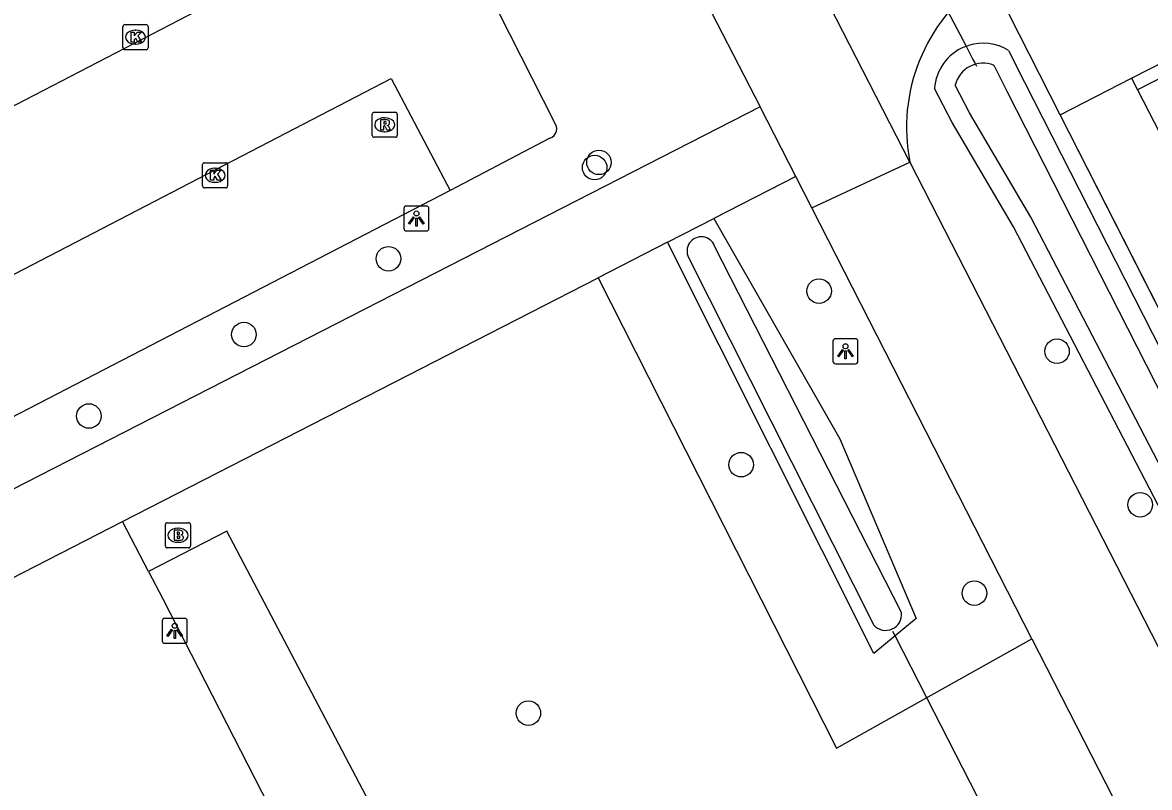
# Model space of a CAD drawing. Extents: x 158838 to 160074, y 386376 to 387776.
# Drawn here: x 159419.8 to 159464.76, y 387209.3 to 387239.81 of the extents above; entities that cross this region are included whole.
import ezdxf

# ---------------------------------------------------------------- set-up
doc = ezdxf.new("R2010")
doc.units = 0
for name, color, linetype in [('IMGEO_Berm_groen', 7, 'Continuous'), ('IMGEO_Boom', 7, 'Continuous'), ('IMGEO_Brandkraan', 7, 'Continuous'), ('IMGEO_Duiker', 7, 'Continuous'), ('IMGEO_Fietspad_gesloten', 7, 'Continuous'), ('IMGEO_Groenvoorziening', 7, 'Continuous'), ('IMGEO_Hek', 7, 'Continuous'), ('IMGEO_Kolk', 7, 'Continuous'), ('IMGEO_Lichtpunt', 7, 'Continuous'), ('IMGEO_Parkeervlak_gesloten', 7, 'Continuous'), ('IMGEO_Rijbaan_lokaal_open', 7, 'Continuous'), ('IMGEO_Rioolput', 7, 'Continuous'), ('IMGEO_Voetpad_open', 7, 'Continuous'), ('IMGEO_Waterloop', 7, 'Continuous')]:
    doc.layers.add(name, color=color, linetype=linetype)

msp = doc.modelspace()

# ---------------------------------------------------------------- linework, layer by layer
at = {"layer": 'IMGEO_Berm_groen'}
for points in [[(159461.195, 387236.129), (159458.733, 387240.98), (159458.398, 387241.635)], [(159457.377, 387238.837), (159457.439, 387238.86), (159457.533, 387238.894)], [(159459.132, 387238.697), (159459.774, 387237.434), (159478.716, 387200.221), (159478.862, 387199.714)], [(159477.471, 387198.494), (159476.579, 387198.658), (159476.309, 387198.987), (159459.331, 387231.66), (159456.886, 387235.815), (159456.184, 387237.171)], [(159469.447, 387219.947), (159469.433, 387219.94), (159461.195, 387236.129)], [(159447.38, 387231.991), (159452.411, 387223.206), (159455.449, 387216.037), (159454.611, 387215.341), (159453.761, 387214.637), (159445.531, 387231.043)], [(159442.764, 387229.626), (159452.276, 387210.861), (159460.069, 387215.225)]]:
    msp.add_lwpolyline(points, dxfattribs=at)
for centre, radius, start, end in [((159458.116, 387237.04), 1.943, 58.4865, 107.4664), ((159458.116, 387237.048), 1.936, 112.4441, 176.344)]:
    msp.add_arc(centre, radius, start, end, dxfattribs=at)
at = {"layer": 'IMGEO_Boom'}
for centre in [(159442.625, 387234.024), (159442.797, 387234.23), (159434.401, 387230.386), (159451.577, 387229.095), (159428.632, 387227.364), (159461.068, 387226.697), (159422.45, 387224.113), (159448.468, 387222.172), (159464.386, 387220.573), (159457.774, 387217.047), (159439.98, 387212.261)]:
    msp.add_circle(centre, 0.489, dxfattribs=at)
at = {"layer": 'IMGEO_Brandkraan'}
for p, q in [((159425.502, 387218.928), (159425.502, 387219.78)), ((159425.577, 387219.854), (159426.429, 387219.854)), ((159426.503, 387219.78), (159426.503, 387218.928)), ((159425.99, 387219.634), (159426.015, 387219.634)), ((159426.429, 387218.854), (159425.577, 387218.854)), ((159426.013, 387219.074), (159425.988, 387219.074))]:
    msp.add_line(p, q, dxfattribs=at)
for points in [[(159425.502, 387218.928), (159425.502, 387219.78)], [(159425.577, 387219.854), (159426.429, 387219.854)], [(159426.503, 387219.78), (159426.503, 387218.928)], [(159425.85, 387219.554), (159425.85, 387219.154), (159426.063, 387219.154)], [(159426.081, 387219.554), (159425.85, 387219.554)], [(159426.029, 387219.473), (159425.975, 387219.473), (159425.975, 387219.397)], [(159425.975, 387219.397), (159426.028, 387219.397)], [(159426.037, 387219.321), (159425.975, 387219.321), (159425.975, 387219.24)], [(159425.975, 387219.24), (159426.037, 387219.24)], [(159426.429, 387218.854), (159425.577, 387218.854)]]:
    msp.add_lwpolyline(points, dxfattribs=at)
for centre, radius, start, end in [((159425.579, 387219.778), 0.0765, 91.552, 178.448), ((159425.579, 387219.778), 0.0765, 91.552, 178.448), ((159426.427, 387219.778), 0.0765, 1.552, 88.448), ((159426.427, 387219.778), 0.0765, 1.552, 88.448), ((159426.03, 387219.435), 0.0379, 267.8285, 90.9355), ((159426.038, 387219.28), 0.0404, 269.8759, 90.5077), ((159426.085, 387219.409), 0.145, 59.4692, 91.5367), ((159426.11, 387219.456), 0.0922, 285.5137, 58.1501), ((159426.115, 387219.264), 0.105, 301.3115, 78.989), ((159425.579, 387218.93), 0.0765, 181.552, 268.448), ((159425.579, 387218.93), 0.0765, 181.552, 268.448), ((159426.069, 387219.405), 0.251, 268.6676, 293.5347), ((159426.427, 387218.93), 0.0765, 271.552, 358.448), ((159426.427, 387218.93), 0.0765, 271.552, 358.448)]:
    msp.add_arc(centre, radius, start, end, dxfattribs=at)
for centre, major_axis, ratio, start_param, end_param in [((159425.989, 387219.354), (-0.387, 0.002), 0.722429, 4.712389, 7.853982), ((159426.014, 387219.354), (-0.39, 0.002), 0.717154, 1.570796, 4.712389)]:
    msp.add_ellipse(centre, major_axis=major_axis, ratio=ratio, start_param=start_param, end_param=end_param, dxfattribs=at)
at = {"layer": 'IMGEO_Duiker'}
for points in [[(159453.23, 387246.876), (159453.29, 387246.76), (159453.36, 387246.627), (159453.552, 387246.261), (159457.439, 387238.86), (159457.715, 387238.333), (159457.785, 387238.2), (159457.857, 387238.063)], [(159459.961, 387204.908), (159459.584, 387205.643), (159459.046, 387206.691), (159455.879, 387212.867), (159454.611, 387215.341), (159454.518, 387215.522)]]:
    msp.add_lwpolyline(points, dxfattribs=at)
at = {"layer": 'IMGEO_Fietspad_gesloten'}
for points in [[(159446.639, 387241.488), (159449.221, 387236.448)], [(159450.647, 387233.664), (159449.221, 387236.448)], [(159451.286, 387232.413), (159455.201, 387234.235)], [(159455.201, 387234.235), (159477.193, 387191.314), (159484.181, 387177.812)], [(159451.286, 387232.413), (159450.647, 387233.664)], [(159460.069, 387215.225), (159451.286, 387232.413)], [(159460.069, 387215.225), (159463.31, 387208.883)]]:
    msp.add_lwpolyline(points, dxfattribs=at)
at = {"layer": 'IMGEO_Groenvoorziening'}
for points in [[(159461.195, 387236.129), (159464.045, 387237.583)], [(159464.282, 387237.123), (159476.71, 387213.011)], [(159439.877, 387196.836), (159427.956, 387219.515), (159424.823, 387217.915)]]:
    msp.add_lwpolyline(points, dxfattribs=at)
at = {"layer": 'IMGEO_Hek'}
for points in [[(159461.195, 387236.129), (159458.733, 387240.98)], [(159480.486, 387198.221), (159461.195, 387236.129)]]:
    msp.add_lwpolyline(points, dxfattribs=at)
at = {"layer": 'IMGEO_Kolk'}
for p, q in [((159423.81, 387238.8), (159423.81, 387239.652)), ((159423.885, 387239.726), (159424.737, 387239.726)), ((159424.298, 387239.506), (159424.323, 387239.506)), ((159424.811, 387239.652), (159424.811, 387238.8)), ((159424.737, 387238.726), (159423.885, 387238.726)), ((159424.321, 387238.946), (159424.296, 387238.946)), ((159426.984, 387233.288), (159426.984, 387234.14)), ((159427.059, 387234.214), (159427.911, 387234.214)), ((159427.985, 387234.14), (159427.985, 387233.288)), ((159427.472, 387233.994), (159427.497, 387233.994)), ((159427.911, 387233.214), (159427.059, 387233.214)), ((159427.495, 387233.434), (159427.47, 387233.434))]:
    msp.add_line(p, q, dxfattribs=at)
for points in [[(159423.81, 387238.8), (159423.81, 387239.652)], [(159423.885, 387239.726), (159424.737, 387239.726)], [(159424.131, 387239.426), (159424.254, 387239.426), (159424.254, 387239.275), (159424.384, 387239.426), (159424.548, 387239.426), (159424.402, 387239.275), (159424.555, 387239.026), (159424.403, 387239.026), (159424.318, 387239.19), (159424.254, 387239.123), (159424.254, 387239.026), (159424.131, 387239.026), (159424.131, 387239.426)], [(159424.811, 387239.652), (159424.811, 387238.8)], [(159424.737, 387238.726), (159423.885, 387238.726)], [(159426.984, 387233.288), (159426.984, 387234.14)], [(159427.059, 387234.214), (159427.911, 387234.214)], [(159427.985, 387234.14), (159427.985, 387233.288)], [(159427.305, 387233.914), (159427.428, 387233.914), (159427.428, 387233.763), (159427.558, 387233.914), (159427.722, 387233.914), (159427.576, 387233.763), (159427.729, 387233.514), (159427.577, 387233.514), (159427.492, 387233.678), (159427.428, 387233.611), (159427.428, 387233.514), (159427.305, 387233.514), (159427.305, 387233.914)], [(159427.911, 387233.214), (159427.059, 387233.214)]]:
    msp.add_lwpolyline(points, dxfattribs=at)
for centre, start, end in [((159423.887, 387239.65), 91.552, 178.448), ((159423.887, 387239.65), 91.552, 178.448), ((159424.735, 387239.65), 1.552, 88.448), ((159424.735, 387239.65), 1.552, 88.448), ((159423.887, 387238.802), 181.552, 268.448), ((159423.887, 387238.802), 181.552, 268.448), ((159424.735, 387238.802), 271.552, 358.448), ((159424.735, 387238.802), 271.552, 358.448), ((159427.061, 387234.138), 91.552, 178.448), ((159427.061, 387234.138), 91.552, 178.448), ((159427.909, 387234.138), 1.552, 88.448), ((159427.909, 387234.138), 1.552, 88.448), ((159427.061, 387233.29), 181.552, 268.448), ((159427.061, 387233.29), 181.552, 268.448), ((159427.909, 387233.29), 271.552, 358.448), ((159427.909, 387233.29), 271.552, 358.448)]:
    msp.add_arc(centre, 0.0765, start, end, dxfattribs=at)
for centre, major_axis, ratio, start_param, end_param in [((159424.297, 387239.226), (-0.387, 0.002), 0.722429, 4.712389, 7.853982), ((159424.322, 387239.226), (-0.39, 0.002), 0.717154, 1.570796, 4.712389), ((159427.471, 387233.714), (-0.387, 0.002), 0.722429, 4.712389, 7.853982), ((159427.496, 387233.714), (-0.39, 0.002), 0.717154, 1.570796, 4.712389)]:
    msp.add_ellipse(centre, major_axis=major_axis, ratio=ratio, start_param=start_param, end_param=end_param, dxfattribs=at)
at = {"layer": 'IMGEO_Lichtpunt'}
for p, q in [((159435.018, 387232.395), (159435.018, 387231.588)), ((159435.018, 387232.395), (159435.018, 387231.588)), ((159435.92, 387232.49), (159435.112, 387232.49)), ((159435.92, 387232.49), (159435.112, 387232.49)), ((159436.014, 387231.588), (159436.014, 387232.395)), ((159436.014, 387231.588), (159436.014, 387232.395)), ((159435.112, 387231.494), (159435.92, 387231.494)), ((159435.112, 387231.494), (159435.92, 387231.494)), ((159452.132, 387227.098), (159452.132, 387226.291)), ((159452.132, 387227.098), (159452.132, 387226.291)), ((159453.034, 387227.193), (159452.226, 387227.193)), ((159453.034, 387227.193), (159452.226, 387227.193)), ((159453.128, 387226.291), (159453.128, 387227.098)), ((159453.128, 387226.291), (159453.128, 387227.098)), ((159452.226, 387226.197), (159453.034, 387226.197)), ((159452.226, 387226.197), (159453.034, 387226.197)), ((159425.376, 387215.947), (159425.376, 387215.14)), ((159425.376, 387215.947), (159425.376, 387215.14)), ((159426.278, 387216.042), (159425.47, 387216.042)), ((159426.278, 387216.042), (159425.47, 387216.042)), ((159426.372, 387215.14), (159426.372, 387215.947)), ((159426.372, 387215.14), (159426.372, 387215.947)), ((159425.47, 387215.046), (159426.278, 387215.046)), ((159425.47, 387215.046), (159426.278, 387215.046))]:
    msp.add_line(p, q, dxfattribs=at)
for points in [[(159435.392, 387232.059), (159435.431, 387232.031), (159435.243, 387231.769), (159435.205, 387231.796), (159435.392, 387232.059)], [(159435.494, 387232.011), (159435.541, 387232.011), (159435.541, 387231.689), (159435.494, 387231.689), (159435.494, 387232.011)], [(159435.604, 387232.031), (159435.642, 387232.058), (159435.829, 387231.796), (159435.79, 387231.768), (159435.604, 387232.031)], [(159452.506, 387226.762), (159452.545, 387226.734), (159452.357, 387226.472), (159452.319, 387226.499), (159452.506, 387226.762)], [(159452.608, 387226.714), (159452.655, 387226.714), (159452.655, 387226.392), (159452.608, 387226.392), (159452.608, 387226.714)], [(159452.718, 387226.734), (159452.756, 387226.761), (159452.943, 387226.499), (159452.904, 387226.471), (159452.718, 387226.734)], [(159425.75, 387215.611), (159425.789, 387215.583), (159425.601, 387215.321), (159425.563, 387215.348), (159425.75, 387215.611)], [(159425.962, 387215.583), (159426, 387215.61), (159426.187, 387215.348), (159426.148, 387215.32), (159425.962, 387215.583)], [(159425.852, 387215.563), (159425.899, 387215.563), (159425.899, 387215.241), (159425.852, 387215.241), (159425.852, 387215.563)]]:
    msp.add_lwpolyline(points, dxfattribs=at)
for centre in [(159435.517, 387232.193), (159452.631, 387226.896), (159425.875, 387215.745)]:
    msp.add_circle(centre, 0.0994, dxfattribs=at)
for centre, start, end in [((159435.112, 387232.395), 90, 180), ((159435.112, 387232.395), 90, 180), ((159435.92, 387232.395), 0, 90), ((159435.92, 387232.395), 0, 90), ((159435.112, 387231.588), 180, 270), ((159435.112, 387231.588), 180, 270), ((159435.92, 387231.588), 270, 0), ((159435.92, 387231.588), 270, 360), ((159452.226, 387227.098), 90, 180), ((159452.226, 387227.098), 90, 180), ((159453.034, 387227.098), 0, 90), ((159453.034, 387227.098), 0, 90), ((159452.226, 387226.291), 180, 270), ((159452.226, 387226.291), 180, 270), ((159453.034, 387226.291), 270, 0), ((159453.034, 387226.291), 270, 360), ((159425.47, 387215.947), 90, 180), ((159425.47, 387215.947), 90, 180), ((159426.278, 387215.947), 0, 90), ((159426.278, 387215.947), 0, 90), ((159425.47, 387215.14), 180, 270), ((159425.47, 387215.14), 180, 270), ((159426.278, 387215.14), 270, 0), ((159426.278, 387215.14), 270, 360)]:
    msp.add_arc(centre, 0.0946, start, end, dxfattribs=at)
at = {"layer": 'IMGEO_Parkeervlak_gesloten'}
msp.add_lwpolyline([(159436.865, 387233.115), (159391.655, 387209.709)], dxfattribs=at)
at = {"layer": 'IMGEO_Rijbaan_lokaal_open'}
for points in [[(159379.443, 387226.987), (159427.044, 387251.329), (159431.773, 387242.886), (159384.001, 387218.116)], [(159455.201, 387234.235), (159449.038, 387246.263)], [(159438.783, 387240.224), (159441.01, 387235.841)], [(159386.66, 387212.756), (159434.505, 387237.57), (159436.865, 387233.115)], [(159440.835, 387235.194), (159436.865, 387233.115)]]:
    msp.add_lwpolyline(points, dxfattribs=at)
for centre, radius, start, end in [((159462.187, 387235.629), 7.123, 124.7147, 191.2824), ((159440.723, 387235.572), 0.394, 286.5672, 43.1625)]:
    msp.add_arc(centre, radius, start, end, dxfattribs=at)
at = {"layer": 'IMGEO_Rioolput'}
for p, q in [((159433.75, 387235.304), (159433.75, 387236.156)), ((159433.825, 387236.23), (159434.677, 387236.23)), ((159434.238, 387236.01), (159434.263, 387236.01)), ((159434.751, 387236.156), (159434.751, 387235.304)), ((159434.261, 387235.45), (159434.236, 387235.45)), ((159434.677, 387235.23), (159433.825, 387235.23))]:
    msp.add_line(p, q, dxfattribs=at)
for points in [[(159433.75, 387235.304), (159433.75, 387236.156)], [(159433.825, 387236.23), (159434.677, 387236.23)], [(159434.339, 387235.928), (159434.087, 387235.93), (159434.087, 387235.53)], [(159434.265, 387235.849), (159434.211, 387235.849), (159434.211, 387235.768)], [(159434.751, 387236.156), (159434.751, 387235.304)], [(159434.087, 387235.53), (159434.211, 387235.53), (159434.211, 387235.692), (159434.222, 387235.692)], [(159434.211, 387235.768), (159434.263, 387235.768)], [(159434.269, 387235.663), (159434.34, 387235.53), (159434.48, 387235.53), (159434.415, 387235.656)], [(159434.677, 387235.23), (159433.825, 387235.23)]]:
    msp.add_lwpolyline(points, dxfattribs=at)
for centre, radius, start, end in [((159433.827, 387236.154), 0.0765, 91.552, 178.448), ((159433.827, 387236.154), 0.0765, 91.552, 178.448), ((159434.271, 387235.753), 0.0964, 77.0061, 93.1865), ((159434.285, 387235.81), 0.0378, 276.6634, 79.6772), ((159434.338, 387235.818), 0.109, 350.3612, 89.416), ((159434.675, 387236.154), 0.0765, 1.552, 88.448), ((159434.675, 387236.154), 0.0765, 1.552, 88.448), ((159434.221, 387235.639), 0.0533, 26.0293, 88.6989), ((159434.247, 387235.957), 0.19, 274.7715, 282.9687), ((159434.336, 387235.818), 0.112, 277.5842, 350.9817), ((159434.32, 387235.603), 0.108, 29.5134, 73.7905), ((159433.827, 387235.306), 0.0765, 181.552, 268.448), ((159433.827, 387235.306), 0.0765, 181.552, 268.448), ((159434.675, 387235.306), 0.0765, 271.552, 358.448), ((159434.675, 387235.306), 0.0765, 271.552, 358.448)]:
    msp.add_arc(centre, radius, start, end, dxfattribs=at)
for centre, major_axis, ratio, start_param, end_param in [((159434.237, 387235.73), (-0.387, 0.002), 0.722429, 4.712389, 7.853982), ((159434.262, 387235.73), (-0.39, 0.002), 0.717154, 1.570796, 4.712389)]:
    msp.add_ellipse(centre, major_axis=major_axis, ratio=ratio, start_param=start_param, end_param=end_param, dxfattribs=at)
at = {"layer": 'IMGEO_Voetpad_open'}
for points in [[(159464.045, 387237.583), (159483.205, 387247.359)], [(159483.441, 387246.899), (159464.282, 387237.123)], [(159464.045, 387237.583), (159464.282, 387237.123)], [(159449.221, 387236.448), (159390.06, 387206.173)], [(159450.647, 387233.664), (159447.38, 387231.991)], [(159445.531, 387231.043), (159447.38, 387231.991)], [(159445.531, 387231.043), (159442.764, 387229.626)], [(159423.79, 387219.904), (159442.764, 387229.626)], [(159407.952, 387211.785), (159423.79, 387219.904)], [(159424.823, 387217.915), (159423.79, 387219.904)], [(159424.823, 387217.915), (159425.394, 387216.814), (159436.117, 387195.89)]]:
    msp.add_lwpolyline(points, dxfattribs=at)
at = {"layer": 'IMGEO_Waterloop'}
for points in [[(159458.54, 387238.104), (159458.542, 387238.103), (159459.065, 387237.074), (159477.973, 387199.928), (159478.046, 387199.673)], [(159477.984, 387199.52), (159477.405, 387199.315), (159477.009, 387199.388), (159476.977, 387199.427), (159460.027, 387232.045), (159457.582, 387236.2), (159457.009, 387237.308)], [(159454.866, 387216.269), (159447.407, 387230.891)], [(159446.374, 387230.431), (159453.755, 387215.775)]]:
    msp.add_lwpolyline(points, dxfattribs=at)
for centre, radius, start, end in [((159458.115, 387237.052), 1.135, 67.998, 166.9438), ((159446.876, 387230.693), 0.567, 20.4144, 207.5929), ((159454.231, 387216.201), 0.639, 221.8025, 6.1416)]:
    msp.add_arc(centre, radius, start, end, dxfattribs=at)

doc.saveas('drawing.dxf')
